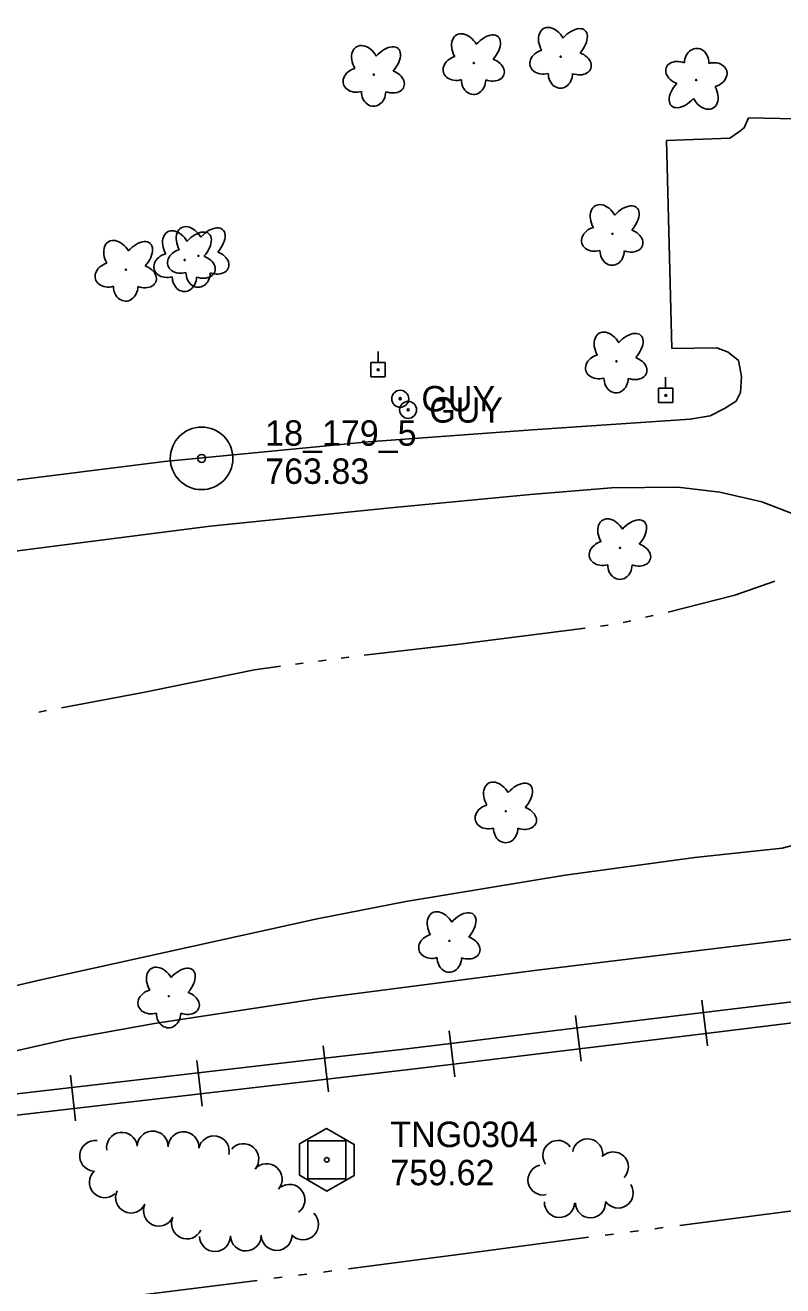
# Model space of a CAD drawing. Extents: x 589250 to 1188077, y 162953 to 363065.
# Drawn here: x 594359.3 to 594538, y 174945.5 to 175242.8 of the extents above; entities that cross this region are included whole.
import ezdxf

# ---------------------------------------------------------------- set-up
doc = ezdxf.new("R2010")
doc.units = 0
for name, color, linetype in [('E_DWY', 7, 'Continuous'), ('E_LAND_TreeLine_P', 7, 'Continuous'), ('E_LAND_Vegetation', 7, 'Continuous'), ('E_MAP_Control', 7, 'Continuous'), ('E_MAP_PassPoints', 7, 'Continuous'), ('E_RR_Abandoned', 7, 'Continuous'), ('E_RR_P', 7, 'Continuous'), ('E_UTL_EGuyWire', 7, 'Continuous'), ('E_UTL_EPowerPole', 7, 'Continuous'), ('E_WTR_FlowLine', 7, 'Continuous')]:
    doc.layers.add(name, color=color, linetype=linetype)

msp = doc.modelspace()

# ---------------------------------------------------------------- linework, layer by layer
at = {"layer": 'E_DWY'}
for p, q in [((594528.88, 175218.58), (594529.87, 175220.98)), ((594529.87, 175220.98), (594549.64, 175220.54)), ((594525.5, 175216.16), (594527.53, 175217.55)), ((594527.53, 175217.55), (594528.88, 175218.58)), ((594510.51, 175215.63), (594525.5, 175216.16)), ((594511.79, 175166.58), (594510.51, 175215.63)), ((594522.36, 175166.71), (594511.79, 175166.58)), ((594525.09, 175165.72), (594522.36, 175166.71)), ((594527.5, 175163.7), (594525.09, 175165.72)), ((594528.23, 175159.96), (594527.5, 175163.7)), ((594527.94, 175156.21), (594528.23, 175159.96)), ((594524.23, 175152.42), (594526.94, 175154.15)), ((594526.94, 175154.15), (594527.94, 175156.21)), ((594520.85, 175150.67), (594524.23, 175152.42)), ((594479.99, 175147.45), (594516.09, 175149.93)), ((594516.09, 175149.93), (594520.85, 175150.67)), ((594440.16, 175144.57), (594479.99, 175147.45)), ((594392.16, 175139.9), (594440.16, 175144.57)), ((594349.63, 175134.61), (594392.16, 175139.9)), ((594478.48, 175132.09), (594497.54, 175133.69)), ((594497.54, 175133.69), (594513.21, 175133.88)), ((594513.21, 175133.88), (594523.11, 175132.64)), ((594445.46, 175128.96), (594478.48, 175132.09)), ((594523.11, 175132.64), (594533.02, 175130.37)), ((594533.02, 175130.37), (594542.61, 175126.74)), ((594402.91, 175124.69), (594445.46, 175128.96)), ((594359.36, 175119.05), (594402.91, 175124.69)), ((594315.13, 175113.4), (594359.36, 175119.05)), ((594537.82, 175048.75), (594545.53, 175050.74)), ((594517.18, 175046.55), (594537.82, 175048.75)), ((594486.62, 175042.32), (594517.18, 175046.55)), ((594449.08, 175036.12), (594486.62, 175042.32)), ((594428.11, 175032.06), (594449.08, 175036.12)), ((594363.02, 175017.63), (594428.11, 175032.06)), ((594310.82, 175005.64), (594363.02, 175017.63))]:
    msp.add_line(p, q, dxfattribs=at)
at = {"layer": 'E_LAND_TreeLine_P'}
for centre, radius, start, end in [((594382.12, 174978.06), 3.63, 8.6018, 188.6018), ((594389.36, 174978.37), 3.63, 358.6212, 178.6212), ((594396.62, 174978.2), 3.63, 358.6212, 178.6212), ((594375.79, 174976.14), 3.63, 82.8771, 262.8771), ((594403.79, 174977.22), 3.63, 348.4784, 168.4784), ((594410.74, 174975.4), 3.63, 319.3736, 139.3736), ((594484.92, 174976.25), 3.55, 34.6972, 214.6972), ((594491.93, 174976.6), 3.55, 350.5157, 170.5157), ((594497.98, 174973.53), 3.55, 316.0072, 136.0072), ((594416.25, 174970.67), 3.63, 319.3736, 139.3736), ((594481.41, 174970.47), 3.55, 102.3171, 282.3171), ((594378.06, 174969.91), 3.63, 131.6085, 311.6085), ((594384.25, 174966.3), 3.63, 154.4421, 334.4421), ((594421.62, 174965.8), 3.63, 305.9992, 125.9992), ((594499.13, 174967.39), 3.55, 213.7424, 33.7424), ((594390.83, 174963.21), 3.63, 155.2972, 335.2972), ((594485.29, 174965.16), 3.55, 177.8273, 357.8273), ((594492.61, 174965.1), 3.55, 181.0072, 1.0072), ((594397.43, 174960.18), 3.63, 155.2972, 335.2972), ((594424.81, 174960), 3.63, 226.0072, 46.0072), ((594404.05, 174957.22), 3.63, 181.0072, 1.0072), ((594411.32, 174957.35), 3.63, 181.0072, 1.0072), ((594418.59, 174957.48), 3.63, 181.0072, 1.0072)]:
    msp.add_arc(centre, radius, start, end, dxfattribs=at)
at = {"layer": 'E_LAND_Vegetation'}
for centre in [(594485.57, 175235.39), (594465.09, 175233.9), (594441.51, 175231.13), (594517.52, 175229.89), (594497.77, 175193.61), (594396.91, 175187.43), (594400.14, 175188.42), (594383.04, 175185.16), (594498.71, 175163.53), (594499.57, 175119.53), (594472.65, 175057.43), (594459.34, 175026.87), (594393.14, 175013.79)]:
    msp.add_circle(centre, 0.128, dxfattribs=at)
for centre, major_axis, ratio in [((594463.13, 175236.85), (2.09, -3.67), 0.691916), ((594467.65, 175236.54), (-3.16, -3.55), 0.560249), ((594483.62, 175238.34), (2.09, -3.67), 0.691916), ((594488.14, 175238.03), (-3.16, -3.55), 0.560249), ((594439.55, 175234.07), (2.09, -3.67), 0.691916), ((594444.07, 175233.77), (-3.16, -3.55), 0.560249), ((594517.63, 175233.88), (-0.09, -3.45), 0.832022), ((594461.38, 175232.68), (3.47, 0.99), 0.782863), ((594468.78, 175232.33), (-3.41, 1.22), 0.716896), ((594481.87, 175234.17), (3.47, 0.99), 0.782863), ((594489.26, 175233.82), (-3.41, 1.22), 0.716896), ((594513.85, 175231.51), (3.4, -1.26), 0.716896), ((594521.24, 175231.07), (-3.49, -0.95), 0.782863), ((594437.8, 175229.9), (3.47, 0.99), 0.782863), ((594445.2, 175229.56), (-3.41, 1.22), 0.716896), ((594485.52, 175231.41), (0.04, 3.45), 0.832022), ((594465.03, 175229.92), (0.04, 3.45), 0.832022), ((594514.92, 175227.29), (3.21, 3.51), 0.560249), ((594441.45, 175227.15), (0.04, 3.45), 0.832022), ((594519.43, 175226.93), (-2.05, 3.69), 0.691916), ((594495.82, 175196.55), (2.09, -3.67), 0.691916), ((594500.33, 175196.25), (-3.16, -3.55), 0.560249), ((594398.18, 175191.36), (2.09, -3.67), 0.691916), ((594394.96, 175190.37), (2.09, -3.67), 0.691916), ((594399.47, 175190.07), (-3.16, -3.55), 0.560249), ((594402.7, 175191.06), (-3.16, -3.55), 0.560249), ((594494.06, 175192.38), (3.47, 0.99), 0.782863), ((594501.46, 175192.04), (-3.41, 1.22), 0.716896), ((594381.09, 175188.11), (2.09, -3.67), 0.691916), ((594385.6, 175187.8), (-3.16, -3.55), 0.560249), ((594396.43, 175187.19), (3.47, 0.99), 0.782863), ((594393.2, 175186.2), (3.47, 0.99), 0.782863), ((594400.6, 175185.86), (-3.41, 1.22), 0.716896), ((594403.83, 175186.85), (-3.41, 1.22), 0.716896), ((594497.71, 175189.63), (0.04, 3.45), 0.832022), ((594379.33, 175183.94), (3.47, 0.99), 0.782863), ((594386.73, 175183.59), (-3.41, 1.22), 0.716896), ((594400.08, 175184.44), (0.04, 3.45), 0.832022), ((594382.98, 175181.18), (0.04, 3.45), 0.832022), ((594396.85, 175183.45), (0.04, 3.45), 0.832022), ((594496.75, 175166.48), (2.09, -3.67), 0.691916), ((594501.27, 175166.17), (-3.16, -3.55), 0.560249), ((594495, 175162.31), (3.47, 0.99), 0.782863), ((594502.39, 175161.96), (-3.41, 1.22), 0.716896), ((594498.65, 175159.55), (0.04, 3.45), 0.832022), ((594497.61, 175122.46), (2.11, -3.65), 0.691916), ((594502.12, 175122.18), (-3.14, -3.56), 0.560249), ((594495.87, 175118.29), (3.47, 1.01), 0.782863), ((594503.27, 175117.98), (-3.42, 1.2), 0.716896), ((594499.54, 175115.55), (0.03, 3.45), 0.832022), ((594470.68, 175060.36), (2.11, -3.65), 0.691916), ((594475.2, 175060.08), (-3.14, -3.56), 0.560249), ((594468.95, 175056.18), (3.47, 1.01), 0.782863), ((594476.35, 175055.87), (-3.42, 1.2), 0.716896), ((594472.61, 175053.44), (0.03, 3.45), 0.832022), ((594457.38, 175029.8), (2.11, -3.65), 0.691916), ((594461.89, 175029.52), (-3.14, -3.56), 0.560249), ((594455.64, 175025.62), (3.47, 1.01), 0.782863), ((594463.04, 175025.32), (-3.42, 1.2), 0.716896), ((594391.18, 175016.72), (2.11, -3.65), 0.691916), ((594395.69, 175016.44), (-3.14, -3.56), 0.560249), ((594459.31, 175022.89), (0.03, 3.45), 0.832022), ((594389.44, 175012.54), (3.47, 1.01), 0.782863), ((594396.84, 175012.24), (-3.42, 1.2), 0.716896), ((594393.11, 175009.8), (0.03, 3.45), 0.832022)]:
    msp.add_ellipse(centre, major_axis=major_axis, ratio=ratio, start_param=1.570796, end_param=4.712389, dxfattribs=at)
at = {"layer": 'E_MAP_Control'}
for p, q in [((594425.91, 174970.72), (594425.91, 174979.72)), ((594425.91, 174979.72), (594434.91, 174979.72)), ((594425.91, 174970.72), (594425.91, 174979.72)), ((594425.91, 174979.72), (594434.91, 174979.72)), ((594434.91, 174979.72), (594434.91, 174970.72)), ((594434.91, 174979.72), (594434.91, 174970.72)), ((594434.91, 174970.72), (594425.91, 174970.72)), ((594434.91, 174970.72), (594425.91, 174970.72))]:
    msp.add_line(p, q, dxfattribs=at)
msp.add_lwpolyline([(594424, 174978.98), (594424, 174971.59), (594430.45, 174967.86), (594436.85, 174971.53), (594436.85, 174978.86), (594430.33, 174982.58)], close=True, dxfattribs=at)
msp.add_lwpolyline([(594424, 174978.98), (594424, 174971.59), (594430.45, 174967.86), (594436.85, 174971.53), (594436.85, 174978.86), (594430.33, 174982.58)], close=True, dxfattribs=at)
msp.add_circle((594430.41, 174975.22), 0.546, dxfattribs=at)
msp.add_circle((594430.41, 174975.22), 0.546, dxfattribs=at)
at = {"layer": 'E_MAP_PassPoints'}
for radius in [7.38, 7.38, 0.945, 0.945]:
    msp.add_circle((594400.89, 175140.65), radius, dxfattribs=at)
at = {"layer": 'E_RR_Abandoned'}
for p, q in [((594479.4, 175019.84), (594605.71, 175035.25)), ((594429.02, 175013.35), (594479.4, 175019.84)), ((594389.79, 175007.37), (594429.02, 175013.35)), ((594369.25, 175003.68), (594389.79, 175007.37)), ((594350.09, 174999.36), (594369.25, 175003.68))]:
    msp.add_line(p, q, dxfattribs=at)
at = {"layer": 'E_RR_P'}
for p, q in [((594518.87, 175012.89), (594520.18, 175002.08)), ((594519.23, 175009.95), (594549.01, 175013.58)), ((594489.09, 175009.26), (594490.4, 174998.45)), ((594489.44, 175006.31), (594519.22, 175009.95)), ((594519.83, 175005.02), (594549.61, 175008.66)), ((594459.3, 175005.63), (594460.62, 174994.81)), ((594459.66, 175002.68), (594489.44, 175006.31)), ((594447.93, 175001.25), (594459.66, 175002.68)), ((594490.04, 175001.39), (594519.82, 175005.02)), ((594429.56, 175002.11), (594430.8, 174991.29)), ((594429.89, 174999.16), (594447.93, 175001.25)), ((594460.26, 174997.76), (594490.04, 175001.39)), ((594399.75, 174998.66), (594400.99, 174987.84)), ((594400.09, 174995.72), (594429.89, 174999.16)), ((594448.51, 174996.33), (594460.26, 174997.76)), ((594369.94, 174995.21), (594371.19, 174984.39)), ((594370.28, 174992.27), (594400.08, 174995.71)), ((594400.66, 174990.79), (594430.46, 174994.24)), ((594430.46, 174994.24), (594448.51, 174996.33)), ((594340.48, 174988.82), (594370.28, 174992.27)), ((594370.85, 174987.34), (594400.65, 174990.79)), ((594341.05, 174983.89), (594370.85, 174987.34))]:
    msp.add_line(p, q, dxfattribs=at)
at = {"layer": 'E_UTL_EGuyWire'}
for centre, radius in [((594447.73, 175154.72), 2), ((594447.73, 175154.72), 0.25), ((594449.59, 175152.08), 2), ((594449.59, 175152.08), 0.25)]:
    msp.add_circle(centre, radius, dxfattribs=at)
at = {"layer": 'E_UTL_EPowerPole'}
for points in [[(594444.19, 175163.23), (594440.84, 175163.23)], [(594440.84, 175163.23), (594440.84, 175159.87)], [(594442.51, 175163.23), (594442.51, 175165.87)], [(594444.19, 175159.87), (594444.19, 175163.23)], [(594440.84, 175159.87), (594444.19, 175159.87)], [(594512, 175157.18), (594508.65, 175157.18)], [(594508.65, 175157.18), (594508.65, 175153.82)], [(594510.32, 175157.18), (594510.32, 175159.82)], [(594512, 175153.82), (594512, 175157.18)], [(594508.65, 175153.82), (594512, 175153.82)]]:
    msp.add_lwpolyline(points, dxfattribs=at)
for centre in [(594442.54, 175161.55), (594510.35, 175155.5)]:
    msp.add_circle(centre, 0.217, dxfattribs=at)
at = {"layer": 'E_WTR_FlowLine'}
for p, q in [((594526.62, 175108.36), (594536.1, 175111.71)), ((594510.91, 175104.37), (594526.62, 175108.36)), ((594505.61, 175103.16), (594507.38, 175103.56)), ((594465.31, 175097.28), (594491.36, 175100.62)), ((594494.96, 175101.08), (594496.75, 175101.31)), ((594500.31, 175101.95), (594502.08, 175102.35)), ((594439.22, 175094.25), (594462.39, 175096.91)), ((594462.39, 175096.91), (594465.31, 175097.28)), ((594413.33, 175090.79), (594419.47, 175091.61)), ((594423.06, 175092.1), (594424.86, 175092.34)), ((594428.45, 175092.82), (594430.24, 175093.06)), ((594433.83, 175093.55), (594435.63, 175093.79)), ((594393.67, 175086.78), (594413.33, 175090.79)), ((594387.5, 175085.52), (594393.67, 175086.78)), ((594367.87, 175081.84), (594387.5, 175085.52)), ((594362.53, 175080.83), (594364.31, 175081.17)), ((594513.67, 174959.74), (594542.01, 174963.41)), ((594501.94, 174958.22), (594503.9, 174958.47)), ((594507.81, 174958.98), (594509.76, 174959.23)), ((594463.84, 174953.24), (594488.63, 174956.49)), ((594488.63, 174956.49), (594492.17, 174956.95)), ((594496.08, 174957.46), (594498.03, 174957.71)), ((594435.51, 174949.53), (594463.84, 174953.24)), ((594429.65, 174948.76), (594431.6, 174949.01)), ((594385.66, 174943.22), (594414.01, 174946.79)), ((594417.92, 174947.28), (594419.87, 174947.52)), ((594423.78, 174948.01), (594425.74, 174948.26))]:
    msp.add_line(p, q, dxfattribs=at)

# ---------------------------------------------------------------- texts
at = {"layer": 'E_MAP_Control'}
for s, p in [('TNG0304', (594445.41, 174978.22)), ('TNG0304', (594445.41, 174978.22)), ('759.62', (594445.41, 174969.22)), ('759.62', (594445.41, 174969.22))]:
    msp.add_text(s, height=6, dxfattribs=at).set_placement(p)
at = {"layer": 'E_MAP_PassPoints'}
for s, p in [('18_179_5', (594415.89, 175143.63)), ('18_179_5', (594415.89, 175143.63)), ('763.83', (594415.89, 175134.63)), ('763.83', (594415.89, 175134.63))]:
    msp.add_text(s, height=6, dxfattribs=at).set_placement(p)
at = {"layer": 'E_UTL_EGuyWire'}
for p in [(594452.73, 175151.72), (594454.59, 175149.08)]:
    msp.add_text('GUY', height=6, dxfattribs=at).set_placement(p)

doc.saveas('drawing.dxf')
